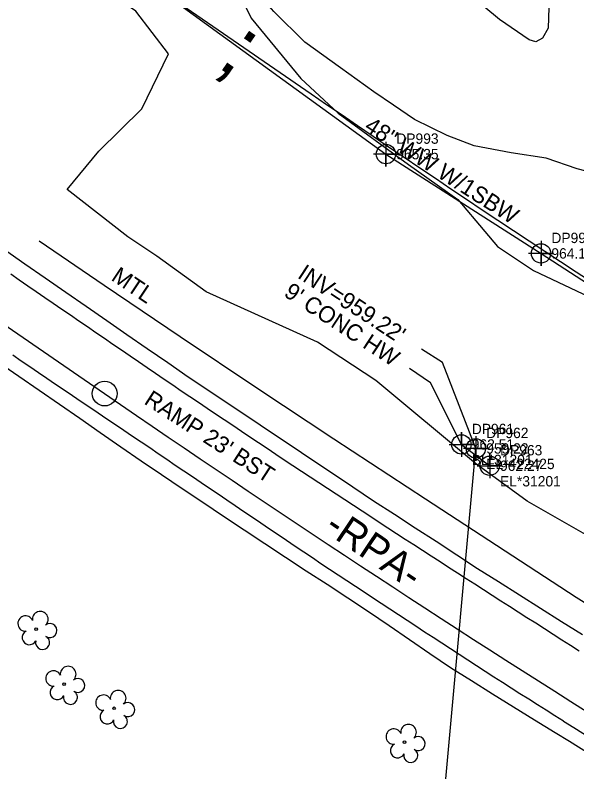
# Model space of a CAD drawing. Extents: x 1182322 to 1186765, y 572295 to 575411.
# Drawn here: x 1184919.4 to 1185055.2, y 574067.7 to 574250.6 of the extents above; entities that cross this region are included whole.
import ezdxf

# ---------------------------------------------------------------- set-up
doc = ezdxf.new("R2010")
doc.units = 0
for name, color, linetype in [('COGO Default Chain', 7, 'Continuous'), ('Exist Guardrail', 7, 'Continuous'), ('Exist Guardrail Text', 7, 'Continuous'), ('Exist Horizontal Alignment', 7, 'Continuous'), ('Exist Horizontal Alignment Direction Label', 7, 'Continuous'), ('Exist Horizontal Alignment Point', 7, 'Continuous'), ('Exist Other Culture Fence Line', 7, 'Continuous'), ('Exist Other Culture Fence Line Cogo Elevation', 7, 'Continuous'), ('Exist Other Culture Fence Line Cogo Number', 7, 'Continuous'), ('Exist Other Culture Fence Line Cogo Point CELL', 7, 'Continuous'), ('Exist Other Culture Fence Line Text', 7, 'Continuous'), ('Exist Right of Way Control of Access CA Symbol CELL', 7, 'Continuous'), ('Exist Right of Way Line', 7, 'Continuous'), ('Exist Roads EOP', 7, 'Continuous'), ('Exist Roads EOP Text', 7, 'Continuous'), ('Exist Roads EOT', 7, 'Continuous'), ('Exist Roads Soil', 7, 'Continuous'), ('Exist Structure Minor Head and End Wall', 7, 'Continuous'), ('Exist Structure Minor Head and End Wall Cogo Comment', 7, 'Continuous'), ('Exist Structure Minor Head and End Wall Cogo Elevation', 7, 'Continuous'), ('Exist Structure Minor Head and End Wall Cogo Number', 7, 'Continuous'), ('Exist Structure Minor Head and End Wall Cogo Point CELL', 7, 'Continuous'), ('Exist Structure Minor Head and End Wall Leader', 7, 'Continuous'), ('Exist Structure Minor Head and End Wall Text', 7, 'Continuous'), ('Exist Structure Minor Pipes RCP 24 Inch', 7, 'Continuous'), ('Exist Structure Minor Pipes RCP 24 Inch Cogo Comment', 7, 'Continuous'), ('Exist Structure Minor Pipes RCP 24 Inch Cogo Elevation', 7, 'Continuous'), ('Exist Structure Minor Pipes RCP 24 Inch Cogo Number', 7, 'Continuous'), ('Exist Structure Minor Pipes RCP 24 Inch Cogo Point CELL', 7, 'Continuous'), ('Exist Structure Minor Pipes RCP 24 Inch Invert', 7, 'Continuous'), ('Exist Vegetation Tree CELL', 7, 'Continuous'), ('Exist Vegetation Woods Line', 7, 'Continuous')]:
    doc.layers.add(name, color=color, linetype=linetype)

msp = doc.modelspace()

# ---------------------------------------------------------------- linework, layer by layer
at = {"layer": 'COGO Default Chain'}
msp.add_line((1184719.29, 574311.8), (1184941.07, 574159.14), dxfattribs=at)
msp.add_arc((1186966.82, 577102.2), 3572.85, 235.45982, 237.85076, dxfattribs=at)
at = {"layer": 'Exist Guardrail'}
msp.add_lwpolyline([(1184925.22, 574196.03), (1184940.92, 574185.3), (1184959.33, 574172.9), (1184978.14, 574160.33), (1184996.44, 574148.21), (1185018.65, 574133.65), (1185055.08, 574109.91), (1185079.9, 574094.38), (1185101.46, 574081.15), (1185126.01, 574066.65), (1185148.38, 574053.8), (1185171.51, 574041.08), (1185193.64, 574029.24), (1185214.8, 574018.56), (1185235.75, 574008.29), (1185258.51, 573997.23), (1185286.86, 573984.23), (1185308.57, 573974.45), (1185333.23, 573963.66), (1185354.25, 573954.54), (1185372.98, 573946.93)], dxfattribs=at)
at = {"layer": 'Exist Horizontal Alignment'}
msp.add_line((1184719.29, 574311.8), (1184941.07, 574159.14), dxfattribs=at)
msp.add_arc((1186966.82, 577102.2), 3572.85, 235.45982, 237.85076, dxfattribs=at)
at = {"layer": 'Exist Horizontal Alignment Point'}
msp.add_circle((1184941.07, 574159.14), 3, dxfattribs=at)
at = {"layer": 'Exist Other Culture Fence Line'}
msp.add_lwpolyline([(1184859.89, 574383.59), (1184869.68, 574315.09), (1184908.6, 574288.34), (1184956.03, 574255.54), (1185009.07, 574217.02), (1185046.56, 574193.02), (1185093.48, 574162.62), (1185152.72, 574124.64), (1185217.54, 574090.13), (1185270.37, 574062.3), (1185320.4, 574038.84), (1185375.89, 574014.29), (1185431.73, 573992.44), (1185491.11, 573971.52), (1185538.71, 573956.46), (1185576.16, 573944.72), (1185627.61, 573931.32)], dxfattribs=at)
at = {"layer": 'Exist Other Culture Fence Line Cogo Point CELL'}
for points in [[(1185009.07, 574220.02), (1185009.07, 574214.02), (1185009.07, 574217.02), (1185012.07, 574217.02), (1185006.07, 574217.02)], [(1185046.56, 574196.02), (1185046.56, 574190.02), (1185046.56, 574193.02), (1185049.56, 574193.02), (1185043.56, 574193.02)]]:
    msp.add_lwpolyline(points, dxfattribs=at)
for centre in [(1185009.07, 574217.02), (1185046.56, 574193.02)]:
    msp.add_circle(centre, 2.34, dxfattribs=at)
at = {"layer": 'Exist Right of Way Control of Access CA Symbol CELL'}
msp.add_line((1184978.35, 574240.32), (1184978.35, 574240.32), dxfattribs=at)
at = {"layer": 'Exist Right of Way Line'}
msp.add_line((1184869.51, 574315.23), (1184990.96, 574231.63), dxfattribs=at)
msp.add_arc((1186966.82, 577102.2), 3484.85, 235.45982, 237.85076, dxfattribs=at)
at = {"layer": 'Exist Roads EOP'}
for points in [[(1184916.89, 574193.93), (1184921.81, 574190.5), (1184926.73, 574187.08), (1184931.66, 574183.66), (1184936.59, 574180.25), (1184941.58, 574176.78), (1184946.44, 574173.42), (1184951.36, 574170), (1184956.31, 574166.61), (1184961.25, 574163.22), (1184966.22, 574159.87), (1184971.21, 574156.55), (1184976.2, 574153.23), (1184981.19, 574149.91), (1184986.17, 574146.57), (1184991.15, 574143.23), (1184996.13, 574139.89), (1185001.1, 574136.55), (1185006.1, 574133.24), (1185011.13, 574129.98), (1185016.16, 574126.71), (1185021.19, 574123.45), (1185026.21, 574120.17), (1185031.19, 574116.83), (1185036.3, 574113.69), (1185041.35, 574110.46), (1185046.42, 574107.26), (1185051.5, 574104.06), (1185056.57, 574100.86)], [(1185063.45, 574068.7), (1185053.41, 574075), (1185050.01, 574077.08), (1185045.02, 574080.15), (1185039.93, 574083.32), (1185034.84, 574086.5), (1185029.76, 574089.69), (1185024.68, 574092.87), (1185019.69, 574096.2), (1185014.75, 574099.6), (1185009.81, 574103), (1185004.87, 574106.4), (1184999.88, 574109.71), (1184994.84, 574112.97), (1184989.8, 574116.22), (1184984.78, 574119.49), (1184979.78, 574122.8), (1184974.78, 574126.11), (1184969.79, 574129.43), (1184964.81, 574132.77), (1184959.83, 574136.11), (1184954.85, 574139.45), (1184949.88, 574142.8), (1184944.95, 574146.21), (1184940.03, 574149.64), (1184935.11, 574153.07), (1184930.19, 574156.49), (1184925.26, 574159.91), (1184920.31, 574163.29), (1184915.35, 574166.66)]]:
    msp.add_lwpolyline(points, dxfattribs=at)
at = {"layer": 'Exist Roads EOT'}
for points in [[(1185055.77, 574096.84), (1185053.67, 574098.19), (1185051.56, 574099.54), (1185049.46, 574100.9), (1185047.37, 574102.26), (1185045.27, 574103.61), (1185043.16, 574104.95), (1185041.05, 574106.29), (1185038.94, 574107.63), (1185036.84, 574108.98), (1185034.73, 574110.33), (1185032.63, 574111.68), (1185030.53, 574113.02), (1185028.43, 574114.38), (1185026.33, 574115.74), (1185024.23, 574117.1), (1185022.14, 574118.45), (1185020.04, 574119.81), (1185017.94, 574121.17), (1185015.85, 574122.53), (1185013.75, 574123.89), (1185011.66, 574125.25), (1185009.56, 574126.62), (1185007.47, 574127.98), (1185005.38, 574129.34), (1185003.29, 574130.71), (1185001.2, 574132.08), (1184999.11, 574133.45), (1184997.02, 574134.81), (1184994.92, 574136.18), (1184992.83, 574137.54), (1184990.74, 574138.9), (1184988.66, 574140.29), (1184986.58, 574141.67), (1184984.5, 574143.05), (1184982.42, 574144.44), (1184980.34, 574145.82), (1184978.27, 574147.22), (1184976.19, 574148.61), (1184974.12, 574150), (1184972.04, 574151.39), (1184969.97, 574152.78), (1184967.89, 574154.17), (1184965.82, 574155.56), (1184963.75, 574156.96), (1184961.68, 574158.35), (1184959.61, 574159.75), (1184957.54, 574161.15), (1184955.47, 574162.55), (1184953.4, 574163.95), (1184951.34, 574165.36), (1184949.28, 574166.77), (1184947.21, 574168.18), (1184945.15, 574169.59), (1184943.09, 574171), (1184941.03, 574172.41), (1184938.97, 574173.82), (1184936.91, 574175.23), (1184934.85, 574176.64), (1184932.79, 574178.05), (1184930.73, 574179.47), (1184928.67, 574180.88), (1184926.61, 574182.29), (1184924.55, 574183.71), (1184922.49, 574185.12), (1184920.44, 574186.54), (1184918.39, 574187.97)], [(1185051.95, 574079.94), (1185049.91, 574081.23), (1185047.8, 574082.56), (1185045.69, 574083.9), (1185043.58, 574085.23), (1185041.47, 574086.58), (1185039.36, 574087.92), (1185037.25, 574089.26), (1185035.15, 574090.61), (1185033.05, 574091.96), (1185030.95, 574093.32), (1185028.85, 574094.68), (1185026.75, 574096.03), (1185024.66, 574097.4), (1185022.57, 574098.76), (1185020.47, 574100.13), (1185018.38, 574101.49), (1185016.29, 574102.87), (1185014.2, 574104.24), (1185012.12, 574105.61), (1185010.03, 574106.98), (1185007.94, 574108.36), (1185005.85, 574109.73), (1185003.77, 574111.1), (1185001.68, 574112.47), (1184999.6, 574113.86), (1184997.52, 574115.24), (1184995.44, 574116.62), (1184993.36, 574118.01), (1184991.28, 574119.4), (1184989.21, 574120.79), (1184987.13, 574122.18), (1184985.06, 574123.58), (1184982.99, 574124.97), (1184980.92, 574126.37), (1184978.85, 574127.77), (1184976.78, 574129.17), (1184974.71, 574130.57), (1184972.65, 574131.98), (1184970.58, 574133.38), (1184968.51, 574134.78), (1184966.44, 574136.18), (1184964.37, 574137.58), (1184962.3, 574138.97), (1184960.23, 574140.37), (1184958.16, 574141.77), (1184956.1, 574143.18), (1184954.03, 574144.58), (1184951.97, 574145.99), (1184949.9, 574147.38), (1184947.82, 574148.78), (1184945.75, 574150.18), (1184943.68, 574151.57), (1184941.61, 574152.97), (1184939.54, 574154.36), (1184937.46, 574155.76), (1184935.39, 574157.15), (1184933.32, 574158.55), (1184931.25, 574159.95), (1184929.18, 574161.35), (1184927.11, 574162.75), (1184925.05, 574164.15), (1184922.99, 574165.56), (1184920.92, 574166.97), (1184918.86, 574168.38)], [(1185116.03, 574041.19), (1185110.85, 574044.2), (1185105.67, 574047.23), (1185100.49, 574050.28), (1185095.33, 574053.33), (1185090.17, 574056.39), (1185085.02, 574059.47), (1185079.89, 574062.58), (1185074.78, 574065.72), (1185069.67, 574068.88), (1185064.57, 574072.04), (1185059.48, 574075.2), (1185054.45, 574078.36), (1185052.02, 574079.89)]]:
    msp.add_lwpolyline(points, dxfattribs=at)
at = {"layer": 'Exist Roads Soil'}
for points in [[(1185062.16, 574360.06), (1185065.91, 574347.41), (1185069.64, 574328.27), (1185075.55, 574291.84), (1185079.52, 574269.07), (1185081.94, 574249.16), (1185077.95, 574221.35), (1185076.01, 574217.03), (1185072.78, 574213.71), (1185069.19, 574211.78), (1185064.02, 574211.19), (1185055.27, 574213.46), (1185047.81, 574216.03), (1185039.3, 574217.37), (1185030.38, 574219.02), (1185023.85, 574221.52), (1185015.98, 574225.4), (1185010.87, 574228.83), (1185006.16, 574232.07), (1184998.08, 574237.88), (1184989.46, 574244.11), (1184982, 574251.53), (1184976.91, 574257.41), (1184972.9, 574263.32)], [(1185023.5, 574323.09), (1185026.01, 574317.83), (1185031.96, 574300.93), (1185036.97, 574284.78), (1185045.17, 574263.99), (1185048.41, 574252.43), (1185048.25, 574247.5), (1185046.93, 574245.05), (1185045.32, 574244.19), (1185043.66, 574244.68), (1185036.55, 574249.6), (1185026.16, 574258.23), (1185016.22, 574267.91), (1185005.09, 574279.14), (1185001.06, 574284.67), (1184995.37, 574293.49)]]:
    msp.add_lwpolyline(points, dxfattribs=at)
at = {"layer": 'Exist Structure Minor Head and End Wall'}
msp.add_line((1185027.32, 574146.83), (1185034.15, 574141.69), dxfattribs=at)
at = {"layer": 'Exist Structure Minor Head and End Wall Cogo Point CELL'}
for points in [[(1185024.32, 574146.83), (1185030.32, 574146.83), (1185027.32, 574146.83), (1185027.32, 574149.83), (1185027.32, 574143.83)], [(1185031.15, 574141.69), (1185037.15, 574141.69), (1185034.15, 574141.69), (1185034.15, 574144.69), (1185034.15, 574138.69)]]:
    msp.add_lwpolyline(points, dxfattribs=at)
for centre in [(1185027.32, 574146.83), (1185034.15, 574141.69)]:
    msp.add_circle(centre, 2.34, dxfattribs=at)
at = {"layer": 'Exist Structure Minor Head and End Wall Leader'}
msp.add_lwpolyline([(1185027.32, 574146.83), (1185019.88, 574161.73), (1185014.8, 574165.21)], dxfattribs=at)
at = {"layer": 'Exist Structure Minor Pipes RCP 24 Inch'}
msp.add_line((1185020.59, 574033.61), (1185030.8, 574145.87), dxfattribs=at)
at = {"layer": 'Exist Structure Minor Pipes RCP 24 Inch Cogo Point CELL'}
msp.add_lwpolyline([(1185030.8, 574148.87), (1185030.8, 574142.87), (1185030.8, 574145.87), (1185033.8, 574145.87), (1185027.8, 574145.87)], dxfattribs=at)
msp.add_circle((1185030.8, 574145.87), 2.34, dxfattribs=at)
at = {"layer": 'Exist Structure Minor Pipes RCP 24 Inch Invert'}
msp.add_lwpolyline([(1185030.8, 574145.87), (1185022.72, 574166.61), (1185017.7, 574169.89)], dxfattribs=at)
at = {"layer": 'Exist Vegetation Tree CELL'}
for p, q in [((1184924.52, 574102.17), (1184924.52, 574102.17)), ((1184931.26, 574088.9), (1184931.26, 574088.9)), ((1184943.34, 574083.05), (1184943.34, 574083.05)), ((1185013.53, 574074.84), (1185013.53, 574074.84))]:
    msp.add_line(p, q, dxfattribs=at)
for centre in [(1184924.52, 574102.17), (1184931.26, 574088.9), (1184943.34, 574083.05), (1185013.53, 574074.84)]:
    msp.add_circle(centre, 0.326, dxfattribs=at)
for centre, radius, start, end in [((1184921.96, 574103.52), 1.86, 24.5833, 274.1316), ((1184925.52, 574104.58), 1.9, 311.5193, 188.6181), ((1184927.85, 574101.84), 1.7, 235.7004, 128.9782), ((1184922.88, 574100.14), 1.73, 117.0818, 333.7639), ((1184926.07, 574098.96), 1.69, 165.9853, 60.6493), ((1184932.26, 574091.31), 1.9, 311.5193, 188.6181), ((1184928.7, 574090.26), 1.86, 24.5833, 274.1316), ((1184934.59, 574088.57), 1.7, 235.7004, 128.9782), ((1184929.62, 574086.87), 1.73, 117.0818, 333.7639), ((1184932.8, 574085.69), 1.69, 165.9853, 60.6493), ((1184944.34, 574085.46), 1.9, 311.5193, 188.6181), ((1184940.78, 574084.41), 1.86, 24.5833, 274.1316), ((1184946.67, 574082.72), 1.7, 235.7004, 128.9782), ((1184941.7, 574081.02), 1.73, 117.0818, 333.7639), ((1184944.88, 574079.85), 1.69, 165.9853, 60.6493), ((1185010.97, 574076.2), 1.86, 24.5833, 274.1316), ((1185014.53, 574077.25), 1.9, 311.5193, 188.6181), ((1185016.86, 574074.51), 1.7, 235.7004, 128.9782), ((1185011.89, 574072.81), 1.73, 117.0818, 333.7639), ((1185015.07, 574071.64), 1.69, 165.9853, 60.6493)]:
    msp.add_arc(centre, radius, start, end, dxfattribs=at)
at = {"layer": 'Exist Vegetation Woods Line'}
for points in [[(1184956.49, 574241.28), (1184948.61, 574251.61), (1184944.9, 574254.04), (1184926.51, 574260.39), (1184913.34, 574272.76), (1184868.17, 574315.29), (1184850.16, 574337.71), (1184843.38, 574340.29), (1184841.79, 574340.29), (1184841.92, 574350.63), (1184844.82, 574354.69), (1184850.62, 574354.85), (1184857.48, 574343.82), (1184859.28, 574340.94), (1184873.23, 574336.64), (1184881.84, 574338.2), (1184883.81, 574334.29), (1184879.43, 574311.99), (1184944.53, 574273.83), (1184949.68, 574274.69), (1184966.63, 574274.59), (1184967.6, 574272.76), (1184971.1, 574260.9)], [(1184971.1, 574260.9), (1184976.49, 574249.89), (1184988.52, 574235.32), (1184997.52, 574226.89), (1185014.56, 574214.53), (1185026.43, 574206.07), (1185030.8, 574200.92), (1185036, 574194.71), (1185044.77, 574188.89), (1185065.56, 574179.08)], [(1185305.03, 573993.75), (1185291.23, 574004.86), (1185261.8, 574012.07), (1185224.14, 574030.84), (1185192.04, 574045.66), (1185144.54, 574074.01), (1185107.86, 574094.84), (1185087.17, 574108.04), (1185060.09, 574123.43), (1185043.18, 574133.13), (1185030.69, 574142.2), (1185006.65, 574162.26), (1184992.49, 574171.56), (1184965.63, 574183.76), (1184953.71, 574192.39), (1184946.66, 574197), (1184932.04, 574208.45), (1184939.66, 574217.71), (1184950.08, 574227.95), (1184956.49, 574241.28)]]:
    msp.add_lwpolyline(points, dxfattribs=at)

# ---------------------------------------------------------------- texts
at = {"layer": 'Exist Guardrail Text'}
msp.add_text('MTL', height=4, rotation=326.0249, dxfattribs=at).set_placement((1184942.42, 574186.7))
at = {"layer": 'Exist Horizontal Alignment Direction Label'}
msp.add_text('-RPA-', height=7, rotation=326.078, dxfattribs=at).set_placement((1184993.86, 574125.87))
at = {"layer": 'Exist Other Culture Fence Line Cogo Elevation'}
for s, p in [('965.35', (1185011.57, 574215.77)), ('964.17', (1185049.06, 574191.77))]:
    msp.add_text(s, height=2.5, dxfattribs=at).set_placement(p)
at = {"layer": 'Exist Other Culture Fence Line Cogo Number'}
for s, p in [('DP993', (1185011.57, 574219.52)), ('DP994', (1185049.06, 574195.52))]:
    msp.add_text(s, height=2.5, dxfattribs=at).set_placement(p)
at = {"layer": 'Exist Other Culture Fence Line Text'}
msp.add_text('48" WW W/1SBW', height=4, rotation=327.368, dxfattribs=at).set_placement((1185003.58, 574222.91))
at = {"layer": 'Exist Right of Way Control of Access CA Symbol CELL'}
msp.add_text(';', height=15, rotation=325.4598, dxfattribs=at).set_placement((1184967.92, 574238.39))
at = {"layer": 'Exist Roads EOP Text'}
msp.add_text("RAMP 23' BST", height=4, rotation=327.0952, dxfattribs=at).set_placement((1184950.37, 574156.8))
at = {"layer": 'Exist Structure Minor Head and End Wall Cogo Comment'}
for s, p in [('BL*31201', (1185029.82, 574141.83)), ('EL*31201', (1185036.65, 574136.69))]:
    msp.add_text(s, height=2.5, dxfattribs=at).set_placement(p)
at = {"layer": 'Exist Structure Minor Head and End Wall Cogo Elevation'}
for s, p in [('962.51', (1185029.82, 574145.58)), ('962.27', (1185036.65, 574140.44))]:
    msp.add_text(s, height=2.5, dxfattribs=at).set_placement(p)
at = {"layer": 'Exist Structure Minor Head and End Wall Cogo Number'}
for s, p in [('DP961', (1185029.82, 574149.33)), ('DP963', (1185036.65, 574144.19))]:
    msp.add_text(s, height=2.5, dxfattribs=at).set_placement(p)
at = {"layer": 'Exist Structure Minor Head and End Wall Text'}
msp.add_text("9' CONC HW", height=4, rotation=326.8368, dxfattribs=at).set_placement((1184984.16, 574182.85))
at = {"layer": 'Exist Structure Minor Pipes RCP 24 Inch Cogo Comment'}
msp.add_text('EL*422425', height=2.5, dxfattribs=at).set_placement((1185033.3, 574140.87))
at = {"layer": 'Exist Structure Minor Pipes RCP 24 Inch Cogo Elevation'}
msp.add_text('959.22', height=2.5, dxfattribs=at).set_placement((1185033.3, 574144.62))
at = {"layer": 'Exist Structure Minor Pipes RCP 24 Inch Cogo Number'}
msp.add_text('DP962', height=2.5, dxfattribs=at).set_placement((1185033.3, 574148.37))
at = {"layer": 'Exist Structure Minor Pipes RCP 24 Inch Invert'}
msp.add_text("INV=959.22'", height=4, rotation=326.8368, dxfattribs=at).set_placement((1184987.46, 574187.26))

doc.saveas('drawing.dxf')
